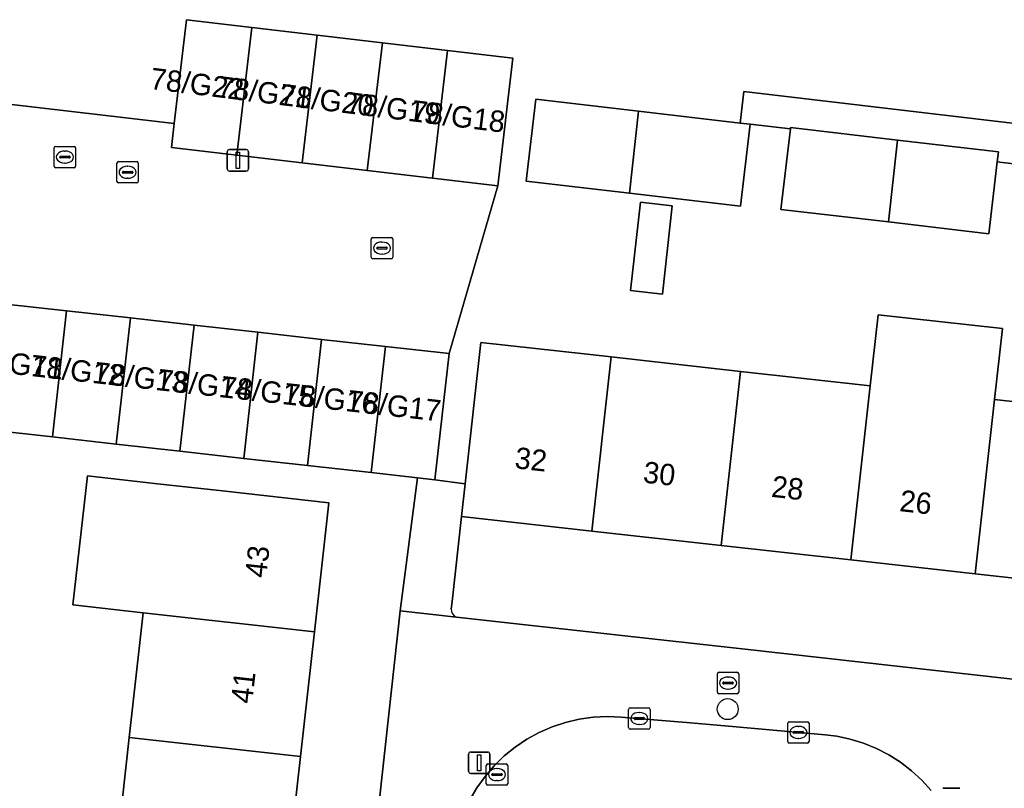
# Model space of a CAD drawing. Extents: x 162026 to 163502, y 387295 to 388169.
# Drawn here: x 162784.11 to 162830.12, y 387704.25 to 387740.2 of the extents above; entities that cross this region are included whole.
import ezdxf

# ---------------------------------------------------------------- set-up
doc = ezdxf.new("R2010")
doc.units = 0
for name, color, linetype in [('IMGEO_Boom', 7, 'Continuous'), ('IMGEO_Brandkraan', 7, 'Continuous'), ('IMGEO_Erf', 7, 'Continuous'), ('IMGEO_Kolk', 7, 'Continuous'), ('IMGEO_Lichtmast', 7, 'Continuous'), ('IMGEO_Pand', 7, 'Continuous'), ('IMGEO_Pand_nummerreeks', 7, 'Continuous'), ('IMGEO_Rijbaan_lokaal_open', 7, 'Continuous'), ('IMGEO_Rioolput', 7, 'Continuous'), ('IMGEO_Voetpad_open', 7, 'Continuous')]:
    doc.layers.add(name, color=color, linetype=linetype)

msp = doc.modelspace()

# ---------------------------------------------------------------- linework, layer by layer
at = {"layer": 'IMGEO_Boom'}
msp.add_circle((162817.199, 387707.958), 0.489, dxfattribs=at)
at = {"layer": 'IMGEO_Brandkraan'}
for p, q in [((162816.715, 387708.752), (162816.715, 387709.604)), ((162816.79, 387709.678), (162817.642, 387709.678)), ((162817.203, 387709.458), (162817.228, 387709.458)), ((162817.716, 387709.604), (162817.716, 387708.752)), ((162816.974, 387709.172), (162816.974, 387709.184)), ((162817.412, 387709.135), (162817.014, 387709.135)), ((162817.017, 387709.221), (162817.415, 387709.221)), ((162817.226, 387708.898), (162817.201, 387708.898)), ((162817.458, 387709.184), (162817.458, 387709.172)), ((162817.642, 387708.678), (162816.79, 387708.678))]:
    msp.add_line(p, q, dxfattribs=at)
for points in [[(162816.715, 387708.752), (162816.715, 387709.604)], [(162816.79, 387709.678), (162817.642, 387709.678)], [(162817.716, 387709.604), (162817.716, 387708.752)], [(162817.642, 387708.678), (162816.79, 387708.678)]]:
    msp.add_lwpolyline(points, dxfattribs=at)
for centre, radius, start, end in [((162816.792, 387709.602), 0.0765, 91.552, 178.448), ((162816.792, 387709.602), 0.0765, 91.552, 178.448), ((162817.64, 387709.602), 0.0765, 1.552, 88.448), ((162817.64, 387709.602), 0.0765, 1.552, 88.448), ((162817.014, 387709.181), 0.0403, 85.8775, 175.7526), ((162817.011, 387709.171), 0.0366, 178.938, 274.7102), ((162817.415, 387709.178), 0.043, 264.8664, 352.4533), ((162817.419, 387709.183), 0.0386, 1.7309, 96.639), ((162816.792, 387708.754), 0.0765, 181.552, 268.448), ((162816.792, 387708.754), 0.0765, 181.552, 268.448), ((162817.64, 387708.754), 0.0765, 271.552, 358.448), ((162817.64, 387708.754), 0.0765, 271.552, 358.448)]:
    msp.add_arc(centre, radius, start, end, dxfattribs=at)
for centre, major_axis, ratio, start_param, end_param in [((162817.202, 387709.178), (-0.387, 0.002), 0.722429, 4.712389, 7.853982), ((162817.227, 387709.178), (-0.39, 0.002), 0.717154, 1.570796, 4.712389)]:
    msp.add_ellipse(centre, major_axis=major_axis, ratio=ratio, start_param=start_param, end_param=end_param, dxfattribs=at)
at = {"layer": 'IMGEO_Erf'}
for points in [[(162754.837, 387739.616), (162791.336, 387735.336), (162791.91, 387740.195), (162794.96, 387739.835), (162798.009, 387739.475), (162801.059, 387739.116), (162804.108, 387738.756), (162807.158, 387738.396), (162806.454, 387732.427), (162804.177, 387724.581), (162803.516, 387718.682), (162804.932, 387718.496), (162805.667, 387725.102), (162810.637, 387724.549), (162811.754, 387724.425), (162817.798, 387723.752), (162823.855, 387723.078), (162824.225, 387726.4), (162830.038, 387725.754), (162829.668, 387722.432), (162835.852, 387721.744)], [(162832.096, 387733.274), (162829.796, 387733.544), (162829.402, 387730.188), (162824.708, 387730.738), (162819.686, 387731.326), (162820.127, 387735.085), (162818.241, 387735.306), (162817.792, 387731.477), (162812.607, 387732.085), (162807.785, 387732.65), (162808.234, 387736.479), (162813.034, 387735.916), (162817.779, 387735.36), (162817.952, 387736.831), (162850.689, 387732.97)], [(162797.148, 387669.222), (162801.895, 387712.557), (162802.699, 387718.773), (162800.538, 387719.015), (162797.56, 387719.349), (162794.581, 387719.682), (162791.603, 387720.016), (162788.625, 387720.349), (162785.646, 387720.683), (162782.668, 387721.016), (162779.69, 387721.35), (162776.712, 387721.683), (162773.733, 387722.017), (162770.755, 387722.35), (162767.777, 387722.684), (162764.798, 387723.017), (162758.837, 387723.685), (162753.121, 387724.324), (162750.487, 387701.22)], [(162788.552, 387700.53), (162789.232, 387706.631), (162789.882, 387712.462), (162786.602, 387712.828), (162787.275, 387718.862), (162790.554, 387718.497), (162793.59, 387718.159), (162798.559, 387717.605), (162797.886, 387711.569), (162797.237, 387705.739), (162796.557, 387699.638)], [(162840.718, 387712.957), (162834.945, 387713.599), (162828.76, 387714.288), (162822.948, 387714.934), (162816.891, 387715.608), (162810.847, 387716.281), (162804.761, 387716.958), (162804.32, 387712.992), (162804.281, 387712.639)], [(162804.529, 387712.262), (162805.645, 387712.137), (162818.015, 387710.754), (162832.189, 387709.168), (162840.191, 387708.219), (162840.521, 387711.184), (162840.718, 387712.957)]]:
    msp.add_lwpolyline(points, dxfattribs=at)
msp.add_lwpolyline([(162813.122, 387731.657), (162814.603, 387731.491), (162814.143, 387727.362), (162812.661, 387727.527)], close=True, dxfattribs=at)
msp.add_arc((162804.647, 387712.61), 0.367, 175.4224, 251.2534, dxfattribs=at)
at = {"layer": 'IMGEO_Kolk'}
for p, q in [((162785.724, 387733.345), (162785.724, 387734.197)), ((162785.799, 387734.271), (162786.651, 387734.271)), ((162786.725, 387734.197), (162786.725, 387733.345)), ((162785.983, 387733.765), (162785.983, 387733.777)), ((162786.421, 387733.728), (162786.023, 387733.728)), ((162786.026, 387733.814), (162786.424, 387733.814)), ((162786.212, 387734.051), (162786.237, 387734.051)), ((162786.467, 387733.777), (162786.467, 387733.765)), ((162786.651, 387733.271), (162785.799, 387733.271)), ((162786.235, 387733.491), (162786.21, 387733.491)), ((162800.543, 387729.088), (162800.543, 387729.94)), ((162800.618, 387730.014), (162801.47, 387730.014)), ((162801.031, 387729.794), (162801.056, 387729.794)), ((162801.544, 387729.94), (162801.544, 387729.088)), ((162800.802, 387729.508), (162800.802, 387729.52)), ((162801.24, 387729.471), (162800.842, 387729.471)), ((162800.845, 387729.557), (162801.243, 387729.557)), ((162801.054, 387729.234), (162801.029, 387729.234)), ((162801.286, 387729.52), (162801.286, 387729.508)), ((162801.47, 387729.014), (162800.618, 387729.014)), ((162812.641, 387708.019), (162813.493, 387708.019)), ((162812.566, 387707.093), (162812.566, 387707.945)), ((162812.825, 387707.513), (162812.825, 387707.525)), ((162812.868, 387707.562), (162813.266, 387707.562)), ((162813.054, 387707.799), (162813.079, 387707.799)), ((162813.309, 387707.525), (162813.309, 387707.513)), ((162813.567, 387707.945), (162813.567, 387707.093)), ((162813.263, 387707.476), (162812.865, 387707.476)), ((162813.077, 387707.239), (162813.052, 387707.239)), ((162820.001, 387706.443), (162820.001, 387707.295)), ((162820.076, 387707.369), (162820.928, 387707.369)), ((162820.489, 387707.149), (162820.514, 387707.149)), ((162821.002, 387707.295), (162821.002, 387706.443)), ((162813.493, 387707.019), (162812.641, 387707.019)), ((162820.26, 387706.863), (162820.26, 387706.875)), ((162820.698, 387706.826), (162820.3, 387706.826)), ((162820.303, 387706.912), (162820.701, 387706.912)), ((162820.512, 387706.589), (162820.487, 387706.589)), ((162820.744, 387706.875), (162820.744, 387706.863)), ((162820.928, 387706.369), (162820.076, 387706.369))]:
    msp.add_line(p, q, dxfattribs=at)
for points in [[(162785.724, 387733.345), (162785.724, 387734.197)], [(162785.799, 387734.271), (162786.651, 387734.271)], [(162786.725, 387734.197), (162786.725, 387733.345)], [(162786.651, 387733.271), (162785.799, 387733.271)], [(162800.543, 387729.088), (162800.543, 387729.94)], [(162800.618, 387730.014), (162801.47, 387730.014)], [(162801.544, 387729.94), (162801.544, 387729.088)], [(162801.47, 387729.014), (162800.618, 387729.014)], [(162812.641, 387708.019), (162813.493, 387708.019)], [(162812.566, 387707.093), (162812.566, 387707.945)], [(162813.567, 387707.945), (162813.567, 387707.093)], [(162820.001, 387706.443), (162820.001, 387707.295)], [(162820.076, 387707.369), (162820.928, 387707.369)], [(162821.002, 387707.295), (162821.002, 387706.443)], [(162813.493, 387707.019), (162812.641, 387707.019)], [(162820.928, 387706.369), (162820.076, 387706.369)]]:
    msp.add_lwpolyline(points, dxfattribs=at)
for centre, radius, start, end in [((162785.801, 387734.195), 0.0765, 91.552, 178.448), ((162785.801, 387734.195), 0.0765, 91.552, 178.448), ((162786.649, 387734.195), 0.0765, 1.552, 88.448), ((162786.649, 387734.195), 0.0765, 1.552, 88.448), ((162786.023, 387733.774), 0.0403, 85.8775, 175.7526), ((162786.02, 387733.764), 0.0366, 178.938, 274.7102), ((162786.424, 387733.771), 0.043, 264.8664, 352.4533), ((162786.428, 387733.776), 0.0386, 1.7309, 96.639), ((162785.801, 387733.347), 0.0765, 181.552, 268.448), ((162785.801, 387733.347), 0.0765, 181.552, 268.448), ((162786.649, 387733.347), 0.0765, 271.552, 358.448), ((162786.649, 387733.347), 0.0765, 271.552, 358.448), ((162800.62, 387729.938), 0.0765, 91.552, 178.448), ((162800.62, 387729.938), 0.0765, 91.552, 178.448), ((162801.468, 387729.938), 0.0765, 1.552, 88.448), ((162801.468, 387729.938), 0.0765, 1.552, 88.448), ((162800.842, 387729.517), 0.0403, 85.8775, 175.7526), ((162800.839, 387729.507), 0.0366, 178.938, 274.7102), ((162801.243, 387729.514), 0.043, 264.8664, 352.4533), ((162801.247, 387729.519), 0.0386, 1.7309, 96.639), ((162800.62, 387729.09), 0.0765, 181.552, 268.448), ((162800.62, 387729.09), 0.0765, 181.552, 268.448), ((162801.468, 387729.09), 0.0765, 271.552, 358.448), ((162801.468, 387729.09), 0.0765, 271.552, 358.448), ((162812.643, 387707.943), 0.0765, 91.552, 178.448), ((162812.643, 387707.943), 0.0765, 91.552, 178.448), ((162813.491, 387707.943), 0.0765, 1.552, 88.448), ((162813.491, 387707.943), 0.0765, 1.552, 88.448), ((162812.865, 387707.522), 0.0403, 85.8775, 175.7526), ((162812.862, 387707.512), 0.0366, 178.938, 274.7102), ((162813.266, 387707.519), 0.043, 264.8664, 352.4533), ((162813.27, 387707.524), 0.0386, 1.7309, 96.639), ((162812.643, 387707.095), 0.0765, 181.552, 268.448), ((162812.643, 387707.095), 0.0765, 181.552, 268.448), ((162813.491, 387707.095), 0.0765, 271.552, 358.448), ((162813.491, 387707.095), 0.0765, 271.552, 358.448), ((162820.078, 387707.293), 0.0765, 91.552, 178.448), ((162820.078, 387707.293), 0.0765, 91.552, 178.448), ((162820.926, 387707.293), 0.0765, 1.552, 88.448), ((162820.926, 387707.293), 0.0765, 1.552, 88.448), ((162820.3, 387706.872), 0.0403, 85.8775, 175.7526), ((162820.297, 387706.862), 0.0366, 178.938, 274.7102), ((162820.701, 387706.869), 0.043, 264.8664, 352.4533), ((162820.705, 387706.874), 0.0386, 1.7309, 96.639), ((162820.078, 387706.445), 0.0765, 181.552, 268.448), ((162820.078, 387706.445), 0.0765, 181.552, 268.448), ((162820.926, 387706.445), 0.0765, 271.552, 358.448), ((162820.926, 387706.445), 0.0765, 271.552, 358.448)]:
    msp.add_arc(centre, radius, start, end, dxfattribs=at)
for centre, major_axis, ratio, start_param, end_param in [((162786.211, 387733.771), (-0.387, 0.002), 0.722429, 4.712389, 7.853982), ((162786.236, 387733.771), (-0.39, 0.002), 0.717154, 1.570796, 4.712389), ((162801.03, 387729.514), (-0.387, 0.002), 0.722429, 4.712389, 7.853982), ((162801.055, 387729.514), (-0.39, 0.002), 0.717154, 1.570796, 4.712389), ((162813.053, 387707.519), (-0.387, 0.002), 0.722429, 4.712389, 7.853982), ((162813.078, 387707.519), (-0.39, 0.002), 0.717154, 1.570796, 4.712389), ((162820.488, 387706.869), (-0.387, 0.002), 0.722429, 4.712389, 7.853982), ((162820.513, 387706.869), (-0.39, 0.002), 0.717154, 1.570796, 4.712389)]:
    msp.add_ellipse(centre, major_axis=major_axis, ratio=ratio, start_param=start_param, end_param=end_param, dxfattribs=at)
at = {"layer": 'IMGEO_Lichtmast'}
for p, q in [((162793.811, 387733.219), (162793.811, 387734.019)), ((162793.811, 387734.019), (162793.811, 387733.219)), ((162793.911, 387734.119), (162794.701, 387734.119)), ((162794.701, 387734.119), (162793.911, 387734.119)), ((162794.801, 387734.019), (162794.801, 387733.219)), ((162794.801, 387733.219), (162794.801, 387734.019)), ((162794.701, 387733.119), (162793.911, 387733.119)), ((162793.911, 387733.119), (162794.701, 387733.119)), ((162805.091, 387705.052), (162805.091, 387705.852)), ((162805.091, 387705.852), (162805.091, 387705.052)), ((162805.191, 387705.952), (162805.981, 387705.952)), ((162805.981, 387705.952), (162805.191, 387705.952)), ((162806.081, 387705.852), (162806.081, 387705.052)), ((162806.081, 387705.052), (162806.081, 387705.852)), ((162805.981, 387704.952), (162805.191, 387704.952)), ((162805.191, 387704.952), (162805.981, 387704.952)), ((162827.252, 387704.255), (162828.042, 387704.255)), ((162828.042, 387704.255), (162827.252, 387704.255))]:
    msp.add_line(p, q, dxfattribs=at)
for points in [[(162794.231, 387733.994), (162794.381, 387733.994), (162794.381, 387733.244), (162794.231, 387733.244), (162794.231, 387733.994)], [(162805.511, 387705.827), (162805.661, 387705.827), (162805.661, 387705.077), (162805.511, 387705.077), (162805.511, 387705.827)]]:
    msp.add_lwpolyline(points, dxfattribs=at)
for centre, start, end in [((162793.911, 387734.019), 90, 180), ((162793.911, 387734.019), 90, 180), ((162794.701, 387734.019), 0, 90), ((162794.701, 387734.019), 360, 90), ((162793.911, 387733.219), 180, 270), ((162793.911, 387733.219), 180, 270), ((162794.701, 387733.219), 270, 0), ((162794.701, 387733.219), 270, 0), ((162805.191, 387705.852), 90, 180), ((162805.191, 387705.852), 90, 180), ((162805.981, 387705.852), 0, 90), ((162805.981, 387705.852), 360, 90), ((162805.191, 387705.052), 180, 270), ((162805.191, 387705.052), 180, 270), ((162805.981, 387705.052), 270, 0), ((162805.981, 387705.052), 270, 0)]:
    msp.add_arc(centre, 0.1, start, end, dxfattribs=at)
at = {"layer": 'IMGEO_Pand'}
for points in [[(162791.205, 387734.226), (162794.255, 387733.866), (162794.96, 387739.835), (162791.91, 387740.195), (162791.336, 387735.336)], [(162797.305, 387733.506), (162798.009, 387739.475), (162794.96, 387739.835), (162794.255, 387733.866)], [(162800.355, 387733.147), (162801.059, 387739.116), (162798.009, 387739.475), (162797.305, 387733.506)], [(162803.404, 387732.787), (162804.108, 387738.756), (162801.059, 387739.116), (162800.355, 387733.147)], [(162806.454, 387732.427), (162807.158, 387738.396), (162804.108, 387738.756), (162803.404, 387732.787)], [(162813.034, 387735.916), (162808.234, 387736.479), (162807.785, 387732.65), (162812.607, 387732.085)], [(162818.241, 387735.306), (162817.779, 387735.36), (162813.034, 387735.916), (162812.607, 387732.085), (162817.792, 387731.477)], [(162825.135, 387734.569), (162820.135, 387735.155), (162820.127, 387735.085), (162819.686, 387731.326), (162824.708, 387730.738)], [(162829.796, 387733.544), (162829.852, 387734.016), (162825.135, 387734.569), (162824.708, 387730.738), (162829.402, 387730.188)], [(162812.661, 387727.527), (162814.143, 387727.362), (162814.603, 387731.491), (162813.122, 387731.657)], [(162783.329, 387726.916), (162782.668, 387721.016), (162785.646, 387720.683), (162786.307, 387726.582)], [(162786.307, 387726.582), (162785.646, 387720.683), (162788.625, 387720.349), (162789.285, 387726.249)], [(162829.668, 387722.432), (162830.038, 387725.754), (162824.225, 387726.4), (162823.855, 387723.078), (162822.948, 387714.934), (162828.76, 387714.288)], [(162789.285, 387726.249), (162788.625, 387720.349), (162791.603, 387720.016), (162792.264, 387725.915)], [(162792.264, 387725.915), (162791.603, 387720.016), (162794.581, 387719.682), (162795.242, 387725.582)], [(162795.242, 387725.582), (162794.581, 387719.682), (162797.56, 387719.349), (162798.22, 387725.248)], [(162798.22, 387725.248), (162797.56, 387719.349), (162800.538, 387719.015), (162801.199, 387724.915)], [(162804.761, 387716.958), (162810.847, 387716.281), (162811.754, 387724.425), (162810.637, 387724.549), (162805.667, 387725.102), (162804.932, 387718.496)], [(162801.199, 387724.915), (162800.538, 387719.015), (162802.699, 387718.773), (162803.516, 387718.682), (162804.177, 387724.581)], [(162810.847, 387716.281), (162816.891, 387715.608), (162817.798, 387723.752), (162811.754, 387724.425)], [(162816.891, 387715.608), (162822.948, 387714.934), (162823.855, 387723.078), (162817.798, 387723.752)], [(162835.852, 387721.744), (162829.668, 387722.432), (162828.76, 387714.288), (162834.945, 387713.599)], [(162798.559, 387717.605), (162793.59, 387718.159), (162790.554, 387718.497), (162787.275, 387718.862), (162786.602, 387712.828), (162789.882, 387712.462), (162797.886, 387711.569)], [(162797.237, 387705.739), (162797.886, 387711.569), (162789.882, 387712.462), (162789.232, 387706.631)], [(162789.232, 387706.631), (162788.552, 387700.53), (162796.557, 387699.638), (162797.237, 387705.739)]]:
    msp.add_lwpolyline(points, close=True, dxfattribs=at)
at = {"layer": 'IMGEO_Rijbaan_lokaal_open'}
for points in [[(162783.329, 387726.916), (162786.307, 387726.582), (162789.285, 387726.249), (162792.264, 387725.915), (162795.242, 387725.582), (162798.22, 387725.248), (162801.199, 387724.915), (162804.177, 387724.581), (162806.454, 387732.427), (162803.404, 387732.787), (162800.355, 387733.147), (162797.305, 387733.506), (162794.255, 387733.866), (162791.205, 387734.226), (162791.336, 387735.336), (162754.837, 387739.616)], [(162826.7, 387704.153), (162826.264, 387704.634), (162825.787, 387705.075), (162825.272, 387705.471), (162824.724, 387705.819), (162824.147, 387706.117), (162823.546, 387706.363), (162822.925, 387706.554), (162822.29, 387706.688), (162821.748, 387706.757), (162817.6, 387707.127), (162815.454, 387707.318), (162812.219, 387707.589), (162811.562, 387707.612), (162810.906, 387707.577), (162810.256, 387707.483), (162809.617, 387707.332), (162808.994, 387707.124), (162808.392, 387706.861), (162807.815, 387706.546), (162807.27, 387706.18), (162806.759, 387705.767), (162806.287, 387705.31), (162805.857, 387704.813), (162805.474, 387704.279), (162805.14, 387703.713)]]:
    msp.add_lwpolyline(points, dxfattribs=at)
at = {"layer": 'IMGEO_Rioolput'}
for p, q in [((162788.654, 387732.633), (162788.654, 387733.485)), ((162788.729, 387733.559), (162789.581, 387733.559)), ((162789.142, 387733.339), (162789.167, 387733.339)), ((162789.655, 387733.485), (162789.655, 387732.633)), ((162788.913, 387733.053), (162788.913, 387733.065)), ((162789.351, 387733.016), (162788.953, 387733.016)), ((162788.956, 387733.102), (162789.354, 387733.102)), ((162789.397, 387733.065), (162789.397, 387733.053)), ((162789.581, 387732.559), (162788.729, 387732.559)), ((162789.165, 387732.779), (162789.14, 387732.779)), ((162805.915, 387704.47), (162805.915, 387705.322)), ((162805.99, 387705.396), (162806.842, 387705.396)), ((162806.916, 387705.322), (162806.916, 387704.47)), ((162806.174, 387704.89), (162806.174, 387704.902)), ((162806.612, 387704.853), (162806.214, 387704.853)), ((162806.217, 387704.939), (162806.615, 387704.939)), ((162806.403, 387705.176), (162806.428, 387705.176)), ((162806.658, 387704.902), (162806.658, 387704.89)), ((162806.842, 387704.396), (162805.99, 387704.396)), ((162806.426, 387704.616), (162806.401, 387704.616))]:
    msp.add_line(p, q, dxfattribs=at)
for points in [[(162788.654, 387732.633), (162788.654, 387733.485)], [(162788.729, 387733.559), (162789.581, 387733.559)], [(162789.655, 387733.485), (162789.655, 387732.633)], [(162789.581, 387732.559), (162788.729, 387732.559)], [(162805.915, 387704.47), (162805.915, 387705.322)], [(162805.99, 387705.396), (162806.842, 387705.396)], [(162806.916, 387705.322), (162806.916, 387704.47)], [(162806.842, 387704.396), (162805.99, 387704.396)]]:
    msp.add_lwpolyline(points, dxfattribs=at)
for centre, radius, start, end in [((162788.731, 387733.483), 0.0765, 91.552, 178.448), ((162788.731, 387733.483), 0.0765, 91.552, 178.448), ((162789.579, 387733.483), 0.0765, 1.552, 88.448), ((162789.579, 387733.483), 0.0765, 1.552, 88.448), ((162788.953, 387733.062), 0.0403, 85.8775, 175.7526), ((162788.95, 387733.052), 0.0366, 178.938, 274.7102), ((162789.354, 387733.059), 0.043, 264.8664, 352.4533), ((162789.358, 387733.064), 0.0386, 1.7309, 96.639), ((162788.731, 387732.635), 0.0765, 181.552, 268.448), ((162788.731, 387732.635), 0.0765, 181.552, 268.448), ((162789.579, 387732.635), 0.0765, 271.552, 358.448), ((162789.579, 387732.635), 0.0765, 271.552, 358.448), ((162805.992, 387705.32), 0.0765, 91.552, 178.448), ((162805.992, 387705.32), 0.0765, 91.552, 178.448), ((162806.84, 387705.32), 0.0765, 1.552, 88.448), ((162806.84, 387705.32), 0.0765, 1.552, 88.448), ((162806.214, 387704.899), 0.0403, 85.8775, 175.7526), ((162806.211, 387704.889), 0.0366, 178.938, 274.7102), ((162806.615, 387704.896), 0.043, 264.8664, 352.4533), ((162806.619, 387704.901), 0.0386, 1.7309, 96.639), ((162805.992, 387704.472), 0.0765, 181.552, 268.448), ((162805.992, 387704.472), 0.0765, 181.552, 268.448), ((162806.84, 387704.472), 0.0765, 271.552, 358.448), ((162806.84, 387704.472), 0.0765, 271.552, 358.448)]:
    msp.add_arc(centre, radius, start, end, dxfattribs=at)
for centre, major_axis, ratio, start_param, end_param in [((162789.141, 387733.059), (-0.387, 0.002), 0.722429, 4.712389, 7.853982), ((162789.166, 387733.059), (-0.39, 0.002), 0.717154, 1.570796, 4.712389), ((162806.402, 387704.896), (-0.387, 0.002), 0.722429, 4.712389, 7.853982), ((162806.427, 387704.896), (-0.39, 0.002), 0.717154, 1.570796, 4.712389)]:
    msp.add_ellipse(centre, major_axis=major_axis, ratio=ratio, start_param=start_param, end_param=end_param, dxfattribs=at)
at = {"layer": 'IMGEO_Voetpad_open'}
for points in [[(162850.689, 387732.97), (162817.952, 387736.831), (162817.779, 387735.36), (162818.241, 387735.306), (162820.127, 387735.085), (162820.135, 387735.155), (162825.135, 387734.569), (162829.852, 387734.016), (162829.796, 387733.544), (162832.096, 387733.274)], [(162804.761, 387716.958), (162804.932, 387718.496), (162803.516, 387718.682), (162802.699, 387718.773), (162801.895, 387712.557), (162804.529, 387712.262)], [(162804.281, 387712.639), (162804.32, 387712.992), (162804.761, 387716.958)], [(162830.208, 387643.522), (162832.073, 387705.328), (162832.189, 387709.168), (162818.015, 387710.754), (162805.645, 387712.137), (162804.529, 387712.262), (162801.895, 387712.557), (162797.148, 387669.222)], [(162805.14, 387703.713), (162805.474, 387704.279), (162805.857, 387704.813), (162806.287, 387705.31), (162806.759, 387705.767), (162807.27, 387706.18), (162807.815, 387706.546), (162808.392, 387706.861), (162808.994, 387707.124), (162809.617, 387707.332), (162810.256, 387707.483), (162810.906, 387707.577), (162811.562, 387707.612), (162812.219, 387707.589), (162815.454, 387707.318), (162817.6, 387707.127), (162821.748, 387706.757), (162822.29, 387706.688), (162822.925, 387706.554), (162823.546, 387706.363), (162824.147, 387706.117), (162824.724, 387705.819), (162825.272, 387705.471), (162825.787, 387705.075), (162826.264, 387704.634), (162826.7, 387704.153)]]:
    msp.add_lwpolyline(points, dxfattribs=at)
msp.add_arc((162804.647, 387712.61), 0.367, 175.4224, 251.2534, dxfattribs=at)

# ---------------------------------------------------------------- texts
at = {"layer": 'IMGEO_Pand_nummerreeks'}
for s, rotation, p in [('78/G22', 352.9297, (162790.169, 387736.962)), ('78/G21', 352.9297, (162793.311, 387736.572)), ('78/G20', 352.9297, (162796.23, 387736.21)), ('78/G19', 352.9297, (162799.34, 387735.824)), ('78/G18', 352.9297, (162802.372, 387735.448)), ('78/G11', 353.6502, (162781.736, 387723.853)), ('78/G12', 353.6502, (162784.579, 387723.536)), ('78/G13', 353.6502, (162787.544, 387723.206)), ('78/G14', 353.6502, (162790.503, 387722.877)), ('78/G15', 353.6502, (162793.462, 387722.548)), ('78/G16', 353.6502, (162796.421, 387722.218)), ('78/G17', 353.6502, (162799.38, 387721.889)), ('32', 353.6507, (162807.212, 387719.222)), ('30', 353.6507, (162813.211, 387718.554)), ('28', 353.6507, (162819.204, 387717.887)), ('26', 353.6516, (162825.193, 387717.219)), ('43', 83.6404, (162795.63, 387714.065)), ('41', 83.6425, (162794.973, 387708.184))]:
    msp.add_text(s, height=1, rotation=rotation, dxfattribs=at).set_placement(p)

doc.saveas('drawing.dxf')
